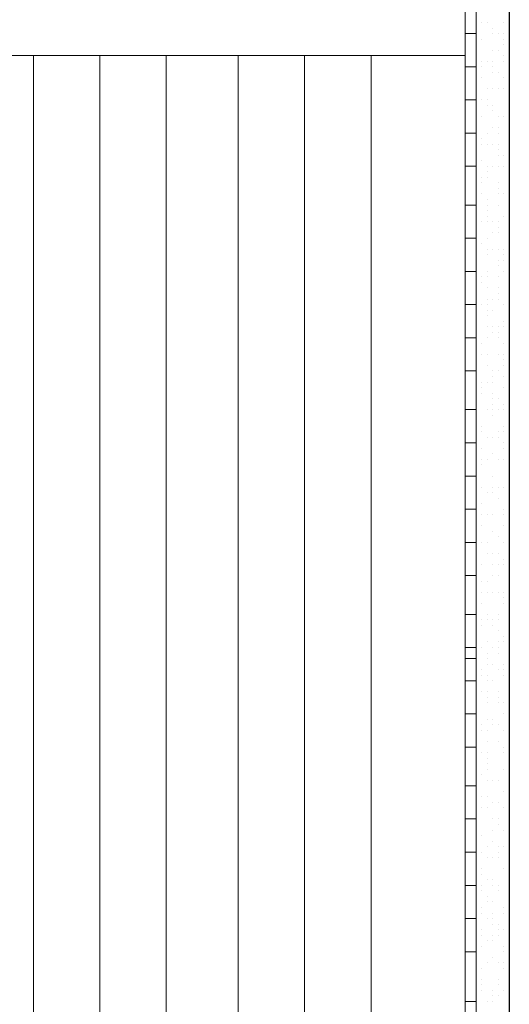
# Model space of a CAD drawing. Header units: metres. Extents: x 5.7 to 89.8, y 4 to 63.5.
# Tile 294 of 475: x 43.4 to 44.3, y 31.8 to 33.5. Entities that reach past the tile are written whole.
import ezdxf

# ---------------------------------------------------------------- set-up
doc = ezdxf.new("R2010")
doc.units = ezdxf.units.M
doc.header["$MEASUREMENT"] = 0
for name, color, linetype in [('PDF17_furn', 7, 'Continuous'), ('PDF17_hatch-borshi', 7, 'Continuous'), ('PDF17_kaff', 7, 'Continuous'), ('PDF17_wall', 7, 'Continuous')]:
    doc.layers.add(name, color=color, linetype=linetype)

msp = doc.modelspace()

# ---------------------------------------------------------------- linework, layer by layer
at = {"layer": 'PDF17_furn', "lineweight": 9}
for points in [[(44.2104, 33.4556), (42.7946, 33.4556), (42.7946, 31.0767)], [(43.4592, 33.4556), (43.4592, 31.0767)], [(43.5748, 33.4556), (43.5748, 31.0767)], [(43.6903, 33.4556), (43.6903, 31.0767)], [(43.8155, 33.4556), (43.8155, 31.0767)], [(43.9311, 33.4556), (43.9311, 31.0767)], [(44.0467, 33.4556), (44.0467, 31.0767)]]:
    msp.add_lwpolyline(points, dxfattribs=at)
at = {"layer": 'PDF17_hatch-borshi', "lineweight": 18}
for points in [[(44.2297, 33.5134), (44.2297, 33.5134)], [(44.2393, 33.5134), (44.2393, 33.5134)], [(44.2489, 33.5134), (44.2489, 33.5134)], [(44.2586, 33.5037), (44.2586, 33.5037)], [(44.2586, 33.5037), (44.2586, 33.5037)], [(44.2778, 33.5134), (44.2778, 33.5134)], [(44.2297, 33.4845), (44.2297, 33.4845)], [(44.2393, 33.4845), (44.2393, 33.4845)], [(44.2393, 33.4845), (44.2393, 33.4845)], [(44.2393, 33.4845), (44.2393, 33.4845)], [(44.2586, 33.4941), (44.2586, 33.4941)], [(44.2682, 33.4941), (44.2682, 33.4941)], [(44.2778, 33.4941), (44.2778, 33.4941)], [(44.2778, 33.4845), (44.2778, 33.4845)], [(44.2778, 33.4845), (44.2778, 33.4845)], [(44.2297, 33.4652), (44.2297, 33.4652)], [(44.2586, 33.4652), (44.2586, 33.4652)], [(44.2682, 33.4652), (44.2682, 33.4652)], [(44.2778, 33.4748), (44.2778, 33.4748)], [(44.2778, 33.4556), (44.2778, 33.4556)], [(44.2297, 33.4363), (44.2297, 33.4363)], [(44.2393, 33.4459), (44.2393, 33.4459)], [(44.2393, 33.4459), (44.2393, 33.4459)], [(44.2393, 33.4363), (44.2393, 33.4363)], [(44.2489, 33.4459), (44.2489, 33.4459)], [(44.2586, 33.4459), (44.2586, 33.4459)], [(44.2586, 33.4363), (44.2586, 33.4363)], [(44.2778, 33.4459), (44.2778, 33.4459)], [(44.2778, 33.4459), (44.2778, 33.4459)], [(44.2297, 33.4171), (44.2297, 33.4171)], [(44.2393, 33.4171), (44.2393, 33.4171)], [(44.2393, 33.4171), (44.2393, 33.4171)], [(44.2586, 33.4267), (44.2586, 33.4267)], [(44.2682, 33.4267), (44.2682, 33.4267)], [(44.2778, 33.4171), (44.2778, 33.4171)], [(44.2875, 33.4171), (44.2875, 33.4171)], [(44.2875, 33.4171), (44.2875, 33.4171)], [(44.2297, 33.3978), (44.2297, 33.3978)], [(44.2489, 33.3978), (44.2489, 33.3978)], [(44.2586, 33.3978), (44.2586, 33.3978)], [(44.2586, 33.3978), (44.2586, 33.3978)], [(44.2682, 33.3978), (44.2682, 33.3978)], [(44.2778, 33.3978), (44.2778, 33.3978)], [(44.2297, 33.3882), (44.2297, 33.3882)], [(44.2393, 33.3785), (44.2393, 33.3785)], [(44.2393, 33.3785), (44.2393, 33.3785)], [(44.2489, 33.3785), (44.2489, 33.3785)], [(44.2875, 33.3785), (44.2875, 33.3785)], [(44.2489, 33.3689), (44.2489, 33.3689)], [(44.2586, 33.3689), (44.2586, 33.3689)], [(44.2297, 33.3496), (44.2297, 33.3496)], [(44.2393, 33.3496), (44.2393, 33.3496)], [(44.2393, 33.3496), (44.2393, 33.3496)], [(44.2586, 33.3593), (44.2586, 33.3593)], [(44.2682, 33.3496), (44.2682, 33.3496)], [(44.2778, 33.3496), (44.2778, 33.3496)], [(44.2778, 33.3496), (44.2778, 33.3496)], [(44.2778, 33.3496), (44.2778, 33.3496)], [(44.2875, 33.3496), (44.2875, 33.3496)], [(44.2297, 33.3304), (44.2297, 33.3304)], [(44.2586, 33.3304), (44.2586, 33.3304)], [(44.2682, 33.3304), (44.2682, 33.3304)], [(44.2393, 33.3111), (44.2393, 33.3111)], [(44.2393, 33.3111), (44.2393, 33.3111)], [(44.2489, 33.3207), (44.2489, 33.3207)], [(44.2682, 33.3207), (44.2682, 33.3207)], [(44.2875, 33.3111), (44.2875, 33.3111)], [(44.2393, 33.3015), (44.2393, 33.3015)], [(44.2489, 33.3015), (44.2489, 33.3015)], [(44.2586, 33.3015), (44.2586, 33.3015)], [(44.2682, 33.3015), (44.2682, 33.3015)], [(44.2682, 33.2918), (44.2682, 33.2918)], [(44.2682, 33.2822), (44.2682, 33.2822)], [(44.2778, 33.2822), (44.2778, 33.2822)], [(44.2875, 33.2822), (44.2875, 33.2822)], [(44.2297, 33.263), (44.2297, 33.263)], [(44.2393, 33.2726), (44.2393, 33.2726)], [(44.2489, 33.263), (44.2489, 33.263)], [(44.2586, 33.263), (44.2586, 33.263)], [(44.2682, 33.263), (44.2682, 33.263)], [(44.2778, 33.263), (44.2778, 33.263)], [(44.2297, 33.2533), (44.2297, 33.2533)], [(44.2297, 33.2437), (44.2297, 33.2437)], [(44.2393, 33.2437), (44.2393, 33.2437)], [(44.2489, 33.2533), (44.2489, 33.2533)], [(44.2489, 33.2533), (44.2489, 33.2533)], [(44.2489, 33.2437), (44.2489, 33.2437)], [(44.2393, 33.2341), (44.2393, 33.2341)], [(44.2682, 33.2341), (44.2682, 33.2341)], [(44.2682, 33.2244), (44.2682, 33.2244)], [(44.2393, 33.2148), (44.2393, 33.2148)], [(44.2682, 33.2148), (44.2682, 33.2148)], [(44.2682, 33.2148), (44.2682, 33.2148)], [(44.2778, 33.2148), (44.2778, 33.2148)], [(44.2875, 33.2148), (44.2875, 33.2148)], [(44.2297, 33.2052), (44.2297, 33.2052)], [(44.2297, 33.2052), (44.2297, 33.2052)], [(44.2297, 33.1955), (44.2297, 33.1955)], [(44.2489, 33.2052), (44.2489, 33.2052)], [(44.2489, 33.1955), (44.2489, 33.1955)], [(44.2682, 33.1955), (44.2682, 33.1955)], [(44.2489, 33.1859), (44.2489, 33.1859)], [(44.2489, 33.1763), (44.2489, 33.1763)], [(44.2778, 33.1763), (44.2778, 33.1763)], [(44.2393, 33.1666), (44.2393, 33.1666)], [(44.2489, 33.1666), (44.2489, 33.1666)], [(44.2586, 33.1666), (44.2586, 33.1666)], [(44.2682, 33.1666), (44.2682, 33.1666)], [(44.2682, 33.157), (44.2682, 33.157)], [(44.2875, 33.1666), (44.2875, 33.1666)], [(44.2586, 33.1474), (44.2586, 33.1474)], [(44.2682, 33.1474), (44.2682, 33.1474)], [(44.2297, 33.1377), (44.2297, 33.1377)], [(44.2393, 33.1281), (44.2393, 33.1281)], [(44.2489, 33.1377), (44.2489, 33.1377)], [(44.2297, 33.1185), (44.2297, 33.1185)], [(44.2489, 33.1185), (44.2489, 33.1185)], [(44.2489, 33.1185), (44.2489, 33.1185)], [(44.2489, 33.1089), (44.2489, 33.1089)], [(44.2586, 33.1185), (44.2586, 33.1185)], [(44.2682, 33.1185), (44.2682, 33.1185)], [(44.2778, 33.1185), (44.2778, 33.1185)], [(44.2778, 33.1089), (44.2778, 33.1089)], [(44.2297, 33.0992), (44.2297, 33.0992)], [(44.2682, 33.0992), (44.2682, 33.0992)], [(44.2682, 33.0896), (44.2682, 33.0896)], [(44.2778, 33.0992), (44.2778, 33.0992)], [(44.2297, 33.0703), (44.2297, 33.0703)], [(44.2297, 33.0703), (44.2297, 33.0703)], [(44.2393, 33.0703), (44.2393, 33.0703)], [(44.2489, 33.08), (44.2489, 33.08)], [(44.2489, 33.0703), (44.2489, 33.0703)], [(44.2489, 33.0703), (44.2489, 33.0703)], [(44.2682, 33.0703), (44.2682, 33.0703)], [(44.2778, 33.08), (44.2778, 33.08)], [(44.2297, 33.0607), (44.2297, 33.0607)], [(44.2393, 33.0607), (44.2393, 33.0607)], [(44.2489, 33.0511), (44.2489, 33.0511)], [(44.2682, 33.0511), (44.2682, 33.0511)], [(44.2682, 33.0414), (44.2682, 33.0414)], [(44.2393, 33.0222), (44.2393, 33.0222)], [(44.2489, 33.0318), (44.2489, 33.0318)], [(44.2489, 33.0222), (44.2489, 33.0222)], [(44.2586, 33.0318), (44.2586, 33.0318)], [(44.2682, 33.0318), (44.2682, 33.0318)], [(44.2778, 33.0222), (44.2778, 33.0222)], [(44.2297, 33.0125), (44.2297, 33.0125)], [(44.2297, 33.0029), (44.2297, 33.0029)], [(44.2489, 33.0125), (44.2489, 33.0125)], [(44.2489, 33.0029), (44.2489, 33.0029)], [(44.2586, 33.0125), (44.2586, 33.0125)], [(44.2297, 32.9933), (44.2297, 32.9933)], [(44.2778, 32.9933), (44.2778, 32.9933)], [(44.2297, 32.9836), (44.2297, 32.9836)], [(44.2297, 32.974), (44.2297, 32.974)], [(44.2489, 32.9836), (44.2489, 32.9836)], [(44.2586, 32.9836), (44.2586, 32.9836)], [(44.2586, 32.9836), (44.2586, 32.9836)], [(44.2586, 32.974), (44.2586, 32.974)], [(44.2682, 32.9836), (44.2682, 32.9836)], [(44.2682, 32.974), (44.2682, 32.974)], [(44.2778, 32.9836), (44.2778, 32.9836)], [(44.2778, 32.9836), (44.2778, 32.9836)], [(44.2393, 32.9548), (44.2393, 32.9548)], [(44.2489, 32.9644), (44.2489, 32.9644)], [(44.2682, 32.9644), (44.2682, 32.9644)], [(44.2778, 32.9548), (44.2778, 32.9548)], [(44.2297, 32.9451), (44.2297, 32.9451)], [(44.2297, 32.9355), (44.2297, 32.9355)], [(44.2393, 32.9355), (44.2393, 32.9355)], [(44.2489, 32.9355), (44.2489, 32.9355)], [(44.2489, 32.9355), (44.2489, 32.9355)], [(44.2682, 32.9355), (44.2682, 32.9355)], [(44.2778, 32.9355), (44.2778, 32.9355)], [(44.2297, 32.9259), (44.2297, 32.9259)], [(44.2297, 32.9162), (44.2297, 32.9162)], [(44.2489, 32.9162), (44.2489, 32.9162)], [(44.2778, 32.9259), (44.2778, 32.9259)], [(44.2778, 32.9162), (44.2778, 32.9162)], [(44.2875, 32.9259), (44.2875, 32.9259)], [(44.2586, 32.9066), (44.2586, 32.9066)], [(44.2682, 32.9066), (44.2682, 32.9066)], [(44.2393, 32.8873), (44.2393, 32.8873)], [(44.2393, 32.8873), (44.2393, 32.8873)], [(44.2489, 32.8873), (44.2489, 32.8873)], [(44.2586, 32.897), (44.2586, 32.897)], [(44.2586, 32.8873), (44.2586, 32.8873)], [(44.2778, 32.897), (44.2778, 32.897)], [(44.2297, 32.8777), (44.2297, 32.8777)], [(44.2393, 32.8777), (44.2393, 32.8777)], [(44.2393, 32.8681), (44.2393, 32.8681)], [(44.2586, 32.8681), (44.2586, 32.8681)], [(44.2778, 32.8777), (44.2778, 32.8777)], [(44.2297, 32.8488), (44.2297, 32.8488)], [(44.2586, 32.8584), (44.2586, 32.8584)], [(44.2586, 32.8488), (44.2586, 32.8488)], [(44.2682, 32.8584), (44.2682, 32.8584)], [(44.2778, 32.8488), (44.2778, 32.8488)], [(44.2778, 32.8488), (44.2778, 32.8488)], [(44.2297, 32.8392), (44.2297, 32.8392)], [(44.2489, 32.8392), (44.2489, 32.8392)], [(44.2586, 32.8392), (44.2586, 32.8392)], [(44.2682, 32.8392), (44.2682, 32.8392)], [(44.2778, 32.8392), (44.2778, 32.8392)], [(44.2297, 32.8199), (44.2297, 32.8199)], [(44.2586, 32.8296), (44.2586, 32.8296)], [(44.2586, 32.8296), (44.2586, 32.8296)], [(44.2875, 32.8199), (44.2875, 32.8199)], [(44.2297, 32.8103), (44.2297, 32.8103)], [(44.2393, 32.8103), (44.2393, 32.8103)], [(44.2393, 32.8007), (44.2393, 32.8007)], [(44.2682, 32.8007), (44.2682, 32.8007)], [(44.2778, 32.8103), (44.2778, 32.8103)], [(44.2778, 32.8007), (44.2778, 32.8007)], [(44.2297, 32.791), (44.2297, 32.791)], [(44.2297, 32.7814), (44.2297, 32.7814)], [(44.2489, 32.791), (44.2489, 32.791)], [(44.2586, 32.791), (44.2586, 32.791)], [(44.2586, 32.791), (44.2586, 32.791)], [(44.2682, 32.791), (44.2682, 32.791)], [(44.2778, 32.7814), (44.2778, 32.7814)], [(44.2393, 32.7718), (44.2393, 32.7718)], [(44.2586, 32.7621), (44.2586, 32.7621)], [(44.2778, 32.7718), (44.2778, 32.7718)], [(44.2393, 32.7525), (44.2393, 32.7525)], [(44.2489, 32.7525), (44.2489, 32.7525)], [(44.2682, 32.7525), (44.2682, 32.7525)], [(44.2778, 32.7525), (44.2778, 32.7525)], [(44.2297, 32.7429), (44.2297, 32.7429)], [(44.2393, 32.7429), (44.2393, 32.7429)], [(44.2393, 32.7429), (44.2393, 32.7429)], [(44.2875, 32.7429), (44.2875, 32.7429)], [(44.2586, 32.7236), (44.2586, 32.7236)], [(44.2586, 32.7236), (44.2586, 32.7236)], [(44.2586, 32.7236), (44.2586, 32.7236)], [(44.2875, 32.714), (44.2875, 32.714)], [(44.2297, 32.7043), (44.2297, 32.7043)], [(44.2393, 32.7043), (44.2393, 32.7043)], [(44.2393, 32.7043), (44.2393, 32.7043)], [(44.2489, 32.6947), (44.2489, 32.6947)], [(44.2586, 32.7043), (44.2586, 32.7043)], [(44.2586, 32.6947), (44.2586, 32.6947)], [(44.2682, 32.7043), (44.2682, 32.7043)], [(44.2778, 32.7043), (44.2778, 32.7043)], [(44.2778, 32.7043), (44.2778, 32.7043)], [(44.2682, 32.6851), (44.2682, 32.6851)], [(44.2393, 32.6755), (44.2393, 32.6755)], [(44.2393, 32.6755), (44.2393, 32.6755)], [(44.2778, 32.6658), (44.2778, 32.6658)], [(44.2297, 32.6562), (44.2297, 32.6562)], [(44.2393, 32.6562), (44.2393, 32.6562)], [(44.2489, 32.6562), (44.2489, 32.6562)], [(44.2489, 32.6562), (44.2489, 32.6562)], [(44.2586, 32.6562), (44.2586, 32.6562)], [(44.2586, 32.6562), (44.2586, 32.6562)], [(44.2586, 32.6562), (44.2586, 32.6562)], [(44.2778, 32.6562), (44.2778, 32.6562)], [(44.2297, 32.6369), (44.2297, 32.6369)], [(44.2393, 32.6369), (44.2393, 32.6369)], [(44.2586, 32.6273), (44.2586, 32.6273)], [(44.2778, 32.6369), (44.2778, 32.6369)], [(44.2297, 32.6177), (44.2297, 32.6177)], [(44.2393, 32.608), (44.2393, 32.608)], [(44.2393, 32.608), (44.2393, 32.608)], [(44.2393, 32.608), (44.2393, 32.608)], [(44.2489, 32.608), (44.2489, 32.608)], [(44.2682, 32.6177), (44.2682, 32.6177)], [(44.2682, 32.6177), (44.2682, 32.6177)], [(44.2778, 32.608), (44.2778, 32.608)], [(44.2489, 32.5888), (44.2489, 32.5888)], [(44.2586, 32.5888), (44.2586, 32.5888)], [(44.2682, 32.5888), (44.2682, 32.5888)], [(44.2778, 32.5791), (44.2778, 32.5791)], [(44.2297, 32.5695), (44.2297, 32.5695)], [(44.2297, 32.5599), (44.2297, 32.5599)], [(44.2393, 32.5695), (44.2393, 32.5695)], [(44.2586, 32.5695), (44.2586, 32.5695)], [(44.2682, 32.5695), (44.2682, 32.5695)], [(44.2778, 32.5695), (44.2778, 32.5695)], [(44.2778, 32.5695), (44.2778, 32.5695)], [(44.2393, 32.5406), (44.2393, 32.5406)], [(44.2393, 32.5406), (44.2393, 32.5406)], [(44.2489, 32.5406), (44.2489, 32.5406)], [(44.2586, 32.5502), (44.2586, 32.5502)], [(44.2682, 32.5502), (44.2682, 32.5502)], [(44.2393, 32.5214), (44.2393, 32.5214)], [(44.2393, 32.5214), (44.2393, 32.5214)], [(44.2489, 32.5214), (44.2489, 32.5214)], [(44.2489, 32.5214), (44.2489, 32.5214)], [(44.2586, 32.5214), (44.2586, 32.5214)], [(44.2682, 32.5214), (44.2682, 32.5214)], [(44.2778, 32.5214), (44.2778, 32.5214)], [(44.2875, 32.5214), (44.2875, 32.5214)], [(44.2297, 32.5117), (44.2297, 32.5117)], [(44.2778, 32.5117), (44.2778, 32.5117)], [(44.2297, 32.4925), (44.2297, 32.4925)], [(44.2393, 32.5021), (44.2393, 32.5021)], [(44.2778, 32.5021), (44.2778, 32.5021)], [(44.2778, 32.5021), (44.2778, 32.5021)], [(44.2393, 32.4732), (44.2393, 32.4732)], [(44.2393, 32.4732), (44.2393, 32.4732)], [(44.2489, 32.4828), (44.2489, 32.4828)], [(44.2489, 32.4732), (44.2489, 32.4732)], [(44.2586, 32.4732), (44.2586, 32.4732)], [(44.2682, 32.4828), (44.2682, 32.4828)], [(44.2682, 32.4732), (44.2682, 32.4732)], [(44.2297, 32.4636), (44.2297, 32.4636)], [(44.2393, 32.4636), (44.2393, 32.4636)], [(44.2586, 32.4636), (44.2586, 32.4636)], [(44.2682, 32.4539), (44.2682, 32.4539)], [(44.2682, 32.4539), (44.2682, 32.4539)], [(44.2778, 32.4443), (44.2778, 32.4443)], [(44.2297, 32.425), (44.2297, 32.425)], [(44.2393, 32.425), (44.2393, 32.425)], [(44.2489, 32.4347), (44.2489, 32.4347)], [(44.2586, 32.425), (44.2586, 32.425)], [(44.2682, 32.4347), (44.2682, 32.4347)], [(44.2682, 32.425), (44.2682, 32.425)], [(44.2778, 32.4347), (44.2778, 32.4347)], [(44.2875, 32.4347), (44.2875, 32.4347)], [(44.2489, 32.4154), (44.2489, 32.4154)], [(44.2489, 32.4154), (44.2489, 32.4154)], [(44.2489, 32.4058), (44.2489, 32.4058)], [(44.2682, 32.4154), (44.2682, 32.4154)], [(44.2297, 32.3961), (44.2297, 32.3961)], [(44.2393, 32.3865), (44.2393, 32.3865)], [(44.2489, 32.3961), (44.2489, 32.3961)], [(44.2586, 32.3961), (44.2586, 32.3961)], [(44.2682, 32.3865), (44.2682, 32.3865)], [(44.2778, 32.3961), (44.2778, 32.3961)], [(44.2778, 32.3865), (44.2778, 32.3865)], [(44.2297, 32.3769), (44.2297, 32.3769)], [(44.2393, 32.3769), (44.2393, 32.3769)], [(44.2489, 32.3769), (44.2489, 32.3769)], [(44.2489, 32.3673), (44.2489, 32.3673)], [(44.2586, 32.3673), (44.2586, 32.3673)], [(44.2778, 32.3769), (44.2778, 32.3769)], [(44.2875, 32.3769), (44.2875, 32.3769)], [(44.2297, 32.3576), (44.2297, 32.3576)], [(44.2297, 32.348), (44.2297, 32.348)], [(44.2393, 32.348), (44.2393, 32.348)], [(44.2489, 32.348), (44.2489, 32.348)], [(44.2489, 32.3384), (44.2489, 32.3384)], [(44.2489, 32.3384), (44.2489, 32.3384)], [(44.2682, 32.348), (44.2682, 32.348)], [(44.2682, 32.3384), (44.2682, 32.3384)], [(44.2489, 32.3287), (44.2489, 32.3287)], [(44.2489, 32.3287), (44.2489, 32.3287)], [(44.2682, 32.3287), (44.2682, 32.3287)], [(44.2778, 32.3287), (44.2778, 32.3287)], [(44.2297, 32.3095), (44.2297, 32.3095)], [(44.2297, 32.2998), (44.2297, 32.2998)], [(44.2489, 32.2998), (44.2489, 32.2998)], [(44.2586, 32.2998), (44.2586, 32.2998)], [(44.2778, 32.3095), (44.2778, 32.3095)], [(44.2875, 32.3095), (44.2875, 32.3095)], [(44.2393, 32.2902), (44.2393, 32.2902)], [(44.2586, 32.2902), (44.2586, 32.2902)], [(44.2682, 32.2902), (44.2682, 32.2902)], [(44.2297, 32.2806), (44.2297, 32.2806)], [(44.2393, 32.2806), (44.2393, 32.2806)], [(44.2489, 32.2806), (44.2489, 32.2806)], [(44.2778, 32.2806), (44.2778, 32.2806)], [(44.2489, 32.2613), (44.2489, 32.2613)], [(44.2682, 32.2613), (44.2682, 32.2613)], [(44.2682, 32.2613), (44.2682, 32.2613)], [(44.2778, 32.2517), (44.2778, 32.2517)], [(44.2297, 32.242), (44.2297, 32.242)], [(44.2297, 32.242), (44.2297, 32.242)], [(44.2297, 32.2324), (44.2297, 32.2324)], [(44.2393, 32.242), (44.2393, 32.242)], [(44.2489, 32.242), (44.2489, 32.242)], [(44.2489, 32.2324), (44.2489, 32.2324)], [(44.2778, 32.242), (44.2778, 32.242)], [(44.2778, 32.242), (44.2778, 32.242)], [(44.2875, 32.242), (44.2875, 32.242)], [(44.2297, 32.2228), (44.2297, 32.2228)], [(44.2297, 32.2132), (44.2297, 32.2132)], [(44.2297, 32.2132), (44.2297, 32.2132)], [(44.2489, 32.2228), (44.2489, 32.2228)], [(44.2489, 32.2132), (44.2489, 32.2132)], [(44.2778, 32.2132), (44.2778, 32.2132)], [(44.2393, 32.2035), (44.2393, 32.2035)], [(44.2489, 32.1939), (44.2489, 32.1939)], [(44.2489, 32.1939), (44.2489, 32.1939)], [(44.2586, 32.1939), (44.2586, 32.1939)], [(44.2682, 32.1939), (44.2682, 32.1939)], [(44.2682, 32.1939), (44.2682, 32.1939)], [(44.2682, 32.1939), (44.2682, 32.1939)], [(44.2297, 32.1746), (44.2297, 32.1746)], [(44.2297, 32.165), (44.2297, 32.165)], [(44.2393, 32.165), (44.2393, 32.165)], [(44.2489, 32.165), (44.2489, 32.165)], [(44.2778, 32.1746), (44.2778, 32.1746)], [(44.2297, 32.1457), (44.2297, 32.1457)], [(44.2393, 32.1457), (44.2393, 32.1457)], [(44.2489, 32.1457), (44.2489, 32.1457)], [(44.2586, 32.1554), (44.2586, 32.1554)], [(44.2586, 32.1554), (44.2586, 32.1554)], [(44.2682, 32.1554), (44.2682, 32.1554)], [(44.2778, 32.1457), (44.2778, 32.1457)], [(44.2778, 32.1457), (44.2778, 32.1457)], [(44.2586, 32.1265), (44.2586, 32.1265)], [(44.2586, 32.1265), (44.2586, 32.1265)], [(44.2682, 32.1265), (44.2682, 32.1265)], [(44.2682, 32.1168), (44.2682, 32.1168)], [(44.2297, 32.1072), (44.2297, 32.1072)], [(44.2297, 32.0976), (44.2297, 32.0976)], [(44.2297, 32.0976), (44.2297, 32.0976)], [(44.2393, 32.0976), (44.2393, 32.0976)], [(44.2393, 32.0976), (44.2393, 32.0976)], [(44.2393, 32.0976), (44.2393, 32.0976)], [(44.2586, 32.1072), (44.2586, 32.1072)], [(44.2778, 32.1072), (44.2778, 32.1072)], [(44.2778, 32.1072), (44.2778, 32.1072)], [(44.2489, 32.0783), (44.2489, 32.0783)], [(44.2586, 32.0879), (44.2586, 32.0879)], [(44.2682, 32.0783), (44.2682, 32.0783)], [(44.2778, 32.0783), (44.2778, 32.0783)], [(44.2778, 32.0783), (44.2778, 32.0783)], [(44.2393, 32.0687), (44.2393, 32.0687)], [(44.2489, 32.0591), (44.2489, 32.0591)], [(44.2489, 32.0591), (44.2489, 32.0591)], [(44.2586, 32.0591), (44.2586, 32.0591)], [(44.2586, 32.0591), (44.2586, 32.0591)], [(44.2682, 32.0687), (44.2682, 32.0687)], [(44.2682, 32.0591), (44.2682, 32.0591)], [(44.2682, 32.0591), (44.2682, 32.0591)], [(44.2297, 32.0302), (44.2297, 32.0302)], [(44.2297, 32.0302), (44.2297, 32.0302)], [(44.2393, 32.0398), (44.2393, 32.0398)], [(44.2393, 32.0302), (44.2393, 32.0302)], [(44.2778, 32.0398), (44.2778, 32.0398)], [(44.2393, 32.0109), (44.2393, 32.0109)], [(44.2489, 32.0205), (44.2489, 32.0205)], [(44.2586, 32.0205), (44.2586, 32.0205)], [(44.2586, 32.0109), (44.2586, 32.0109)], [(44.2682, 32.0109), (44.2682, 32.0109)], [(44.2682, 32.0109), (44.2682, 32.0109)], [(44.2393, 32.0013), (44.2393, 32.0013)], [(44.2489, 31.9916), (44.2489, 31.9916)], [(44.2682, 32.0013), (44.2682, 32.0013)], [(44.2875, 32.0013), (44.2875, 32.0013)], [(44.2489, 31.982), (44.2489, 31.982)], [(44.2586, 31.982), (44.2586, 31.982)], [(44.2297, 31.9627), (44.2297, 31.9627)], [(44.2393, 31.9724), (44.2393, 31.9724)], [(44.2393, 31.9627), (44.2393, 31.9627)], [(44.2393, 31.9627), (44.2393, 31.9627)], [(44.2586, 31.9627), (44.2586, 31.9627)], [(44.2778, 31.9724), (44.2778, 31.9724)], [(44.2778, 31.9627), (44.2778, 31.9627)], [(44.2489, 31.9531), (44.2489, 31.9531)], [(44.2586, 31.9531), (44.2586, 31.9531)], [(44.2586, 31.9435), (44.2586, 31.9435)], [(44.2682, 31.9435), (44.2682, 31.9435)], [(44.2393, 31.9338), (44.2393, 31.9338)], [(44.2393, 31.9242), (44.2393, 31.9242)], [(44.2586, 31.9242), (44.2586, 31.9242)], [(44.2682, 31.9338), (44.2682, 31.9338)], [(44.2682, 31.9242), (44.2682, 31.9242)], [(44.2778, 31.9338), (44.2778, 31.9338)], [(44.2393, 31.905), (44.2393, 31.905)], [(44.2393, 31.905), (44.2393, 31.905)], [(44.2489, 31.9146), (44.2489, 31.9146)], [(44.2586, 31.9146), (44.2586, 31.9146)], [(44.2778, 31.905), (44.2778, 31.905)], [(44.2297, 31.8953), (44.2297, 31.8953)], [(44.2778, 31.8953), (44.2778, 31.8953)], [(44.2489, 31.8761), (44.2489, 31.8761)], [(44.2586, 31.8857), (44.2586, 31.8857)], [(44.2586, 31.8857), (44.2586, 31.8857)], [(44.2682, 31.8761), (44.2682, 31.8761)], [(44.2778, 31.8761), (44.2778, 31.8761)], [(44.2297, 31.8664), (44.2297, 31.8664)], [(44.2297, 31.8568), (44.2297, 31.8568)], [(44.2393, 31.8664), (44.2393, 31.8664)], [(44.2393, 31.8664), (44.2393, 31.8664)], [(44.2778, 31.8664), (44.2778, 31.8664)], [(44.2393, 31.8472), (44.2393, 31.8472)], [(44.2393, 31.8375), (44.2393, 31.8375)], [(44.2682, 31.8472), (44.2682, 31.8472)], [(44.2682, 31.8375), (44.2682, 31.8375)], [(44.2297, 31.8279), (44.2297, 31.8279)], [(44.2393, 31.8279), (44.2393, 31.8279)], [(44.2393, 31.8279), (44.2393, 31.8279)], [(44.2393, 31.8279), (44.2393, 31.8279)], [(44.2586, 31.8279), (44.2586, 31.8279)], [(44.2778, 31.8279), (44.2778, 31.8279)], [(44.2489, 31.8086), (44.2489, 31.8086)], [(44.2586, 31.8183), (44.2586, 31.8183)], [(44.2586, 31.8086), (44.2586, 31.8086)], [(44.2682, 31.8183), (44.2682, 31.8183)]]:
    msp.add_lwpolyline(points, dxfattribs=at)
at = {"layer": 'PDF17_kaff', "lineweight": 20}
for points in [[(44.2297, 34.7751), (44.2297, 31.1537), (44.2104, 31.1537), (44.2104, 34.5246)], [(44.2297, 33.4941), (44.2104, 33.4941)], [(44.2297, 33.4363), (44.2104, 33.4363)], [(44.2297, 33.3785), (44.2104, 33.3785)], [(44.2297, 33.3207), (44.2104, 33.3207)], [(44.2297, 33.263), (44.2104, 33.263)], [(44.2297, 33.1955), (44.2104, 33.1955)], [(44.2297, 33.1377), (44.2104, 33.1377)], [(44.2297, 33.08), (44.2104, 33.08)], [(44.2297, 33.0222), (44.2104, 33.0222)], [(44.2297, 32.9644), (44.2104, 32.9644)], [(44.2297, 32.9066), (44.2104, 32.9066)], [(44.2297, 32.8392), (44.2104, 32.8392)], [(44.2297, 32.7814), (44.2104, 32.7814)], [(44.2297, 32.7236), (44.2104, 32.7236)], [(44.2297, 32.6658), (44.2104, 32.6658)], [(44.2297, 32.608), (44.2104, 32.608)], [(44.2297, 32.5502), (44.2104, 32.5502)], [(44.2297, 32.4828), (44.2104, 32.4828)], [(44.2297, 32.425), (44.2104, 32.425)], [(44.2104, 32.4058), (44.2297, 32.4058)], [(44.2297, 32.3673), (44.2104, 32.3673)], [(44.2104, 32.3095), (44.2297, 32.3095), (44.2104, 32.3095)], [(44.2297, 32.2517), (44.2104, 32.2517)], [(44.2297, 32.1843), (44.2104, 32.1843)], [(44.2297, 32.1265), (44.2104, 32.1265)], [(44.2297, 32.0687), (44.2104, 32.0687)], [(44.2297, 32.0109), (44.2104, 32.0109)], [(44.2297, 31.9531), (44.2104, 31.9531)], [(44.2297, 31.8953), (44.2104, 31.8953)], [(44.2104, 31.8086), (44.2297, 31.8086)]]:
    msp.add_lwpolyline(points, dxfattribs=at)
at = {"layer": 'PDF17_wall', "lineweight": 25}
msp.add_lwpolyline([(44.2875, 35.0158), (44.2875, 30.8359)], dxfattribs=at)

doc.saveas('drawing.dxf')
